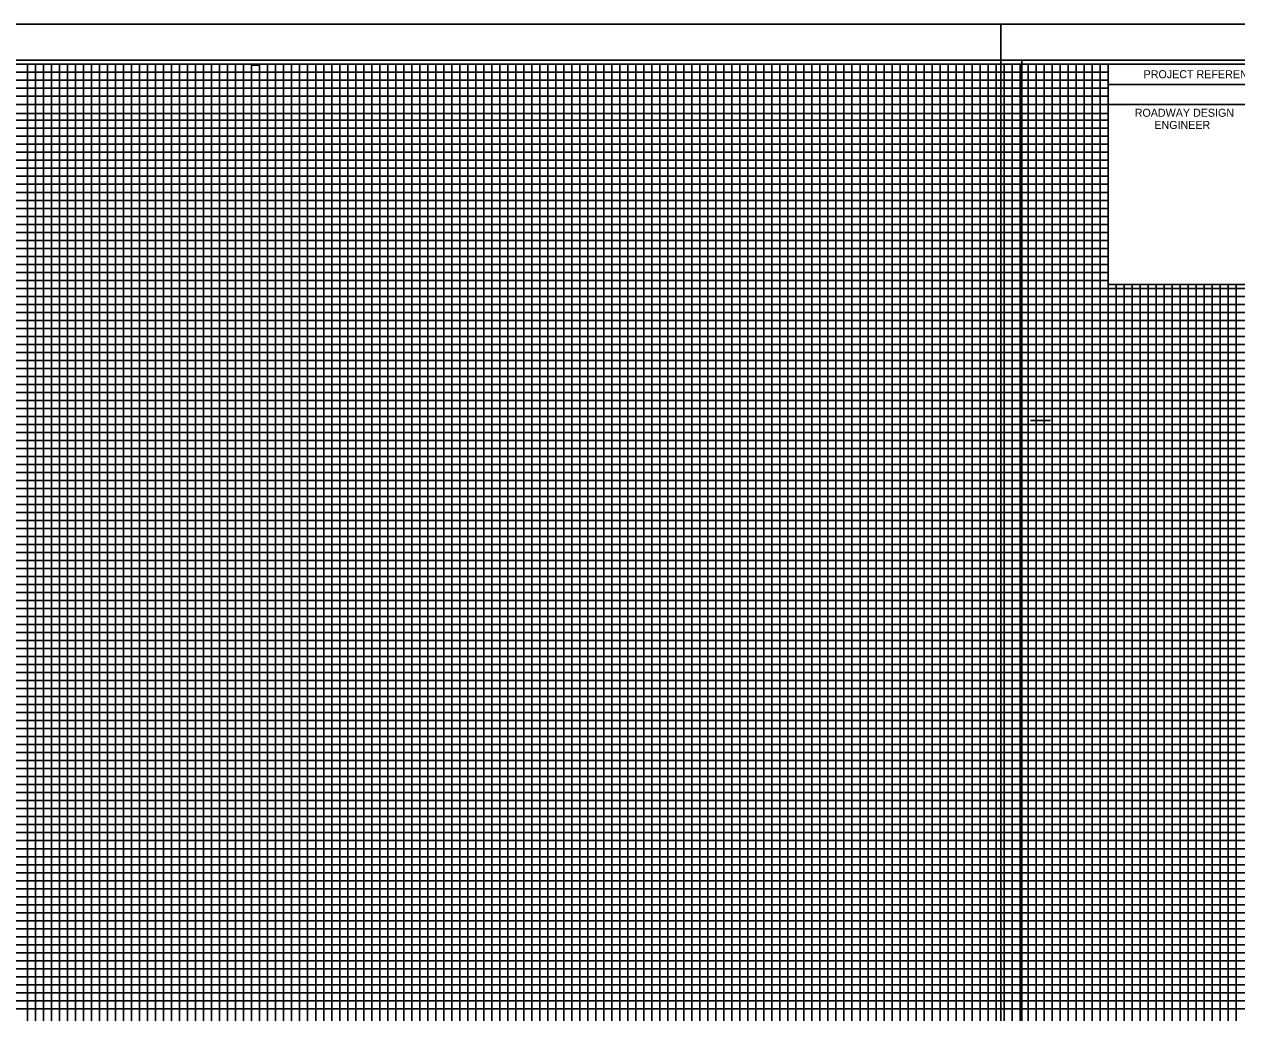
# Model space of a CAD drawing. Extents: x 2345490 to 2436403, y 465165 to 573888.
# Drawn here: x 2382313 to 2383070, y 491935 to 492553 of the extents above; entities that cross this region are included whole.
import ezdxf

# ---------------------------------------------------------------- set-up
doc = ezdxf.new("R2010")
doc.units = 0
for name, color, linetype in [('Old_Level_18', 7, 'Continuous'), ('Old_Level_40', 7, 'Continuous'), ('Old_Level_41', 7, 'Continuous'), ('Old_Level_42', 7, 'Continuous'), ('Old_Level_43', 7, 'Continuous'), ('Old_Level_44', 7, 'Continuous'), ('Old_Level_50', 7, 'Continuous'), ('Old_Level_51', 7, 'Continuous')]:
    doc.layers.add(name, color=color, linetype=linetype)

msp = doc.modelspace()

# ---------------------------------------------------------------- linework, layer by layer
at = {"layer": 'Old_Level_18'}
msp.add_lwpolyline([(2383190.125, 492527.95225), (2381690.125, 492527.95225), (2381690.125, 491477.95225), (2383190.125, 491477.95225)], close=True, dxfattribs=at)
at = {"layer": 'Old_Level_40'}
msp.add_line((2382990.075, 492515.40225), (2383190.125, 492515.40225), dxfattribs=at)
for points in [[(2382990.075, 492527.95225), (2383190.125, 492527.95225), (2383190.125, 492502.90225), (2382990.075, 492502.90225)], [(2382990.075, 492502.90225), (2383090.125, 492502.90225), (2383090.125, 492390.40225), (2382990.075, 492390.40225)]]:
    msp.add_lwpolyline(points, close=True, dxfattribs=at)
at = {"layer": 'Old_Level_41'}
msp.add_line((2382941.625, 492305.45225), (2382954.125, 492305.45225), dxfattribs=at)
for points in [[(2382265.125, 492527.95225), (2382315.125, 492527.95225), (2382315.125, 491502.95225)], [(2382290.125, 492527.95225), (2382340.125, 492527.95225), (2382340.125, 491502.95225)], [(2382365.125, 491502.95225), (2382365.125, 492527.95225), (2382415.125, 492527.95225), (2382415.125, 491502.95225)], [(2382390.125, 491502.95225), (2382390.125, 492527.95225), (2382440.125, 492527.95225), (2382440.125, 491502.95225)], [(2382465.125, 491502.95225), (2382465.125, 492527.95225), (2382515.125, 492527.95225), (2382515.125, 491502.95225)], [(2382490.125, 491502.95225), (2382490.125, 492527.95225), (2382540.125, 492527.95225), (2382540.125, 491502.95225)], [(2382565.125, 491502.95225), (2382565.125, 492527.95225), (2382615.125, 492527.95225), (2382615.125, 491502.95225)], [(2382590.125, 491502.95225), (2382590.125, 492527.95225), (2382640.125, 492527.95225), (2382640.125, 491502.95225)], [(2382665.125, 491502.95225), (2382665.125, 492527.95225), (2382715.125, 492527.95225), (2382715.125, 491502.95225)], [(2382690.125, 491502.95225), (2382690.125, 492527.95225), (2382740.125, 492527.95225), (2382740.125, 491502.95225)], [(2382765.125, 491502.95225), (2382765.125, 492527.95225), (2382815.125, 492527.95225), (2382815.125, 491502.95225)], [(2382790.125, 491502.95225), (2382790.125, 492527.95225), (2382840.125, 492527.95225), (2382840.125, 491502.95225)], [(2382865.125, 491502.95225), (2382865.125, 492527.95225), (2382915.125, 492527.95225), (2382915.125, 491502.95225)], [(2382890.125, 491502.95225), (2382890.125, 492527.95225), (2382940.125, 492527.95225), (2382940.125, 491502.95225)], [(2382965.125, 491502.95225), (2382965.125, 492527.95225)], [(2382990.125, 491502.95225), (2382990.125, 492527.95225), (2383016.425, 492527.95225)], [(2381690.125, 492477.95225), (2382990.075, 492477.95225)], [(2382990.075, 492427.95225), (2381690.125, 492427.95225), (2381690.125, 492377.90225), (2383190.125, 492377.90225)], [(2383190.125, 492352.95225), (2381690.125, 492352.95225), (2381690.125, 492402.95225), (2382990.075, 492402.95225)], [(2383015.125, 492390.40225), (2383015.125, 491502.95225), (2383065.125, 491502.95225), (2383065.125, 492390.40225)], [(2383190.125, 492327.95225), (2381690.125, 492327.95225), (2381690.125, 492277.95225), (2383190.125, 492277.95225)], [(2383190.125, 492252.95225), (2381690.125, 492252.95225), (2381690.125, 492302.95225), (2383190.125, 492302.95225)], [(2383190.125, 492227.95225), (2381690.125, 492227.95225), (2381690.125, 492177.95225), (2383190.125, 492177.95225)], [(2383190.125, 492127.95225), (2381690.125, 492127.95225), (2381690.125, 492077.95225), (2383190.125, 492077.95225)], [(2383190.125, 492027.95225), (2381690.125, 492027.95225), (2381690.125, 491977.95225), (2383190.125, 491977.95225)]]:
    msp.add_lwpolyline(points, dxfattribs=at)
at = {"layer": 'Old_Level_42'}
for points in [[(2382990.075, 492452.95225), (2381690.225, 492452.95225), (2381690.225, 492502.90225), (2382990.075, 492502.90225)], [(2383040.125, 492390.40225), (2383040.125, 491502.95225), (2383090.125, 491502.95225), (2383090.125, 492390.40225)], [(2383190.125, 492152.95225), (2381690.125, 492152.95225), (2381690.125, 492202.95225), (2383190.125, 492202.95225)], [(2383190.125, 492052.95225), (2381690.125, 492052.95225), (2381690.125, 492102.95225), (2383190.125, 492102.95225)], [(2383190.125, 491952.95225), (2381690.125, 491952.95225), (2381690.125, 492002.95225), (2383190.125, 492002.95225)]]:
    msp.add_lwpolyline(points, dxfattribs=at)
at = {"layer": 'Old_Level_43'}
for p, q in [((2383140.125, 492347.95225), (2381740.125, 492347.95225)), ((2381740.125, 492342.95225), (2383140.125, 492342.95225)), ((2383140.125, 492322.95225), (2381740.125, 492322.95225))]:
    msp.add_line(p, q, dxfattribs=at)
for points in [[(2382990.075, 492522.95225), (2381740.125, 492522.95225), (2381740.125, 492517.95225), (2382990.075, 492517.95225)], [(2382320.125, 491502.95225), (2382320.125, 492527.95225), (2382325.125, 492527.95225), (2382325.125, 491502.95225)], [(2382330.125, 491502.95225), (2382330.125, 492527.95225), (2382335.125, 492527.95225), (2382335.125, 491502.95225)], [(2382345.125, 491502.95225), (2382345.125, 492527.95225), (2382350.125, 492527.95225), (2382350.125, 491502.95225)], [(2382355.125, 491502.95225), (2382355.125, 492527.95225), (2382360.125, 492527.95225), (2382360.125, 491502.95225)], [(2382370.125, 491502.95225), (2382370.125, 492527.95225), (2382375.125, 492527.95225), (2382375.125, 491502.95225)], [(2382380.125, 491502.95225), (2382380.125, 492527.95225), (2382385.125, 492527.95225), (2382385.125, 491502.95225)], [(2382395.125, 491502.95225), (2382395.125, 492527.95225), (2382400.125, 492527.95225), (2382400.125, 491502.95225)], [(2382405.125, 491502.95225), (2382405.125, 492527.95225), (2382410.125, 492527.95225), (2382410.125, 491502.95225)], [(2382420.125, 491502.95225), (2382420.125, 492527.95225), (2382425.125, 492527.95225), (2382425.125, 491502.95225)], [(2382430.125, 491502.95225), (2382430.125, 492527.95225), (2382435.125, 492527.95225), (2382435.125, 491502.95225)], [(2382445.125, 491502.95225), (2382445.125, 492527.95225), (2382450.125, 492527.95225), (2382450.125, 491502.95225)], [(2382455.125, 491502.95225), (2382455.125, 492527.35225), (2382460.125, 492527.35225), (2382460.125, 491502.95225)], [(2382470.125, 491502.95225), (2382470.125, 492527.95225), (2382475.125, 492527.95225), (2382475.125, 491502.95225)], [(2382480.125, 491502.95225), (2382480.125, 492527.95225), (2382485.125, 492527.95225), (2382485.125, 491502.95225)], [(2382495.125, 491502.95225), (2382495.125, 492527.95225), (2382500.125, 492527.95225), (2382500.125, 491502.95225)], [(2382505.125, 491502.95225), (2382505.125, 492527.95225), (2382510.125, 492527.95225), (2382510.125, 491502.95225)], [(2382520.125, 491502.95225), (2382520.125, 492527.95225), (2382525.125, 492527.95225), (2382525.125, 491502.95225)], [(2382530.125, 491502.95225), (2382530.125, 492527.95225), (2382535.125, 492527.95225), (2382535.125, 491502.95225)], [(2382545.125, 491502.95225), (2382545.125, 492527.95225), (2382550.125, 492527.95225), (2382550.125, 491502.95225)], [(2382555.125, 491502.95225), (2382555.125, 492527.95225), (2382560.125, 492527.95225), (2382560.125, 491502.95225)], [(2382570.125, 491502.95225), (2382570.125, 492527.95225), (2382575.125, 492527.95225), (2382575.125, 491502.95225)], [(2382580.125, 491502.95225), (2382580.125, 492527.95225), (2382585.125, 492527.95225), (2382585.125, 491502.95225)], [(2382595.125, 491502.95225), (2382595.125, 492527.95225), (2382600.125, 492527.95225), (2382600.125, 491502.95225)], [(2382605.125, 491502.95225), (2382605.125, 492527.95225), (2382610.125, 492527.95225), (2382610.125, 491502.95225)], [(2382620.125, 491502.95225), (2382620.125, 492527.95225), (2382625.125, 492527.95225), (2382625.125, 491502.95225)], [(2382630.125, 491502.95225), (2382630.125, 492527.95225), (2382635.125, 492527.95225), (2382635.125, 491502.95225)], [(2382645.125, 491502.95225), (2382645.125, 492527.95225), (2382650.125, 492527.95225), (2382650.125, 491502.95225)], [(2382655.125, 491502.95225), (2382655.125, 492527.95225), (2382660.125, 492527.95225), (2382660.125, 491502.95225)], [(2382670.125, 491502.95225), (2382670.125, 492527.95225), (2382675.125, 492527.95225), (2382675.125, 491502.95225)], [(2382680.125, 491502.95225), (2382680.125, 492527.95225), (2382685.125, 492527.95225), (2382685.125, 491502.95225)], [(2382695.125, 491502.95225), (2382695.125, 492527.95225), (2382700.125, 492527.95225), (2382700.125, 491502.95225)], [(2382705.125, 491502.95225), (2382705.125, 492527.95225), (2382710.125, 492527.95225), (2382710.125, 491502.95225)], [(2382720.125, 491502.95225), (2382720.125, 492527.95225), (2382725.125, 492527.95225), (2382725.125, 491502.95225)], [(2382730.125, 491502.95225), (2382730.125, 492527.95225), (2382735.125, 492527.95225), (2382735.125, 491502.95225)], [(2382745.125, 491502.95225), (2382745.125, 492527.95225), (2382750.125, 492527.95225), (2382750.125, 491502.95225)], [(2382755.125, 491502.95225), (2382755.125, 492527.95225), (2382760.125, 492527.95225), (2382760.125, 491502.95225)], [(2382770.125, 491502.95225), (2382770.125, 492527.95225), (2382775.125, 492527.95225), (2382775.125, 491502.95225)], [(2382780.125, 491502.95225), (2382780.125, 492527.95225), (2382785.125, 492527.95225), (2382785.125, 491502.95225)], [(2382795.125, 491502.95225), (2382795.125, 492527.95225), (2382800.125, 492527.95225), (2382800.125, 491502.95225)], [(2382805.125, 491502.95225), (2382805.125, 492527.95225), (2382810.125, 492527.95225), (2382810.125, 491502.95225)], [(2382820.125, 491502.95225), (2382820.125, 492527.95225), (2382825.125, 492527.95225), (2382825.125, 491502.95225)], [(2382830.125, 491502.95225), (2382830.125, 492527.95225), (2382835.125, 492527.95225), (2382835.125, 491502.95225)], [(2382845.125, 491502.95225), (2382845.125, 492527.95225), (2382850.125, 492527.95225), (2382850.125, 491502.95225)], [(2382855.125, 491502.95225), (2382855.125, 492527.95225), (2382860.125, 492527.95225), (2382860.125, 491502.95225)], [(2382870.125, 491502.95225), (2382870.125, 492527.95225), (2382875.125, 492527.95225), (2382875.125, 491502.95225)], [(2382880.125, 491502.95225), (2382880.125, 492527.95225), (2382885.125, 492527.95225), (2382885.125, 491502.95225)], [(2382895.125, 491502.95225), (2382895.125, 492527.95225), (2382900.125, 492527.95225), (2382900.125, 491502.95225)], [(2382905.125, 491502.95225), (2382905.125, 492527.95225), (2382910.125, 492527.95225), (2382910.125, 491502.95225)], [(2382920.125, 491502.95225), (2382920.125, 492527.95225), (2382925.125, 492527.95225), (2382925.125, 491502.95225)], [(2382930.125, 491502.95225), (2382930.125, 492527.95225), (2382935.125, 492527.95225), (2382935.125, 491502.95225)], [(2382945.125, 491502.95225), (2382945.125, 492527.95225), (2382950.125, 492527.95225), (2382950.125, 491502.95225)], [(2382955.125, 491502.95225), (2382955.125, 492527.95225), (2382960.125, 492527.95225), (2382960.125, 491502.95225)], [(2382970.125, 491502.95225), (2382970.125, 492527.95225), (2382975.125, 492527.95225), (2382975.125, 491502.95225)], [(2382980.125, 491502.95225), (2382980.125, 492527.95225), (2382985.125, 492527.95225), (2382985.125, 491502.95225)], [(2382990.075, 492512.95225), (2381740.125, 492512.95225), (2381740.125, 492507.95225), (2382990.075, 492507.95225)], [(2382990.075, 492497.20225), (2381741.125, 492497.20225), (2381741.125, 492492.95225), (2382990.075, 492492.95225)], [(2382990.075, 492487.95225), (2381740.125, 492487.95225), (2381740.125, 492482.95225), (2382990.075, 492482.95225)], [(2382990.075, 492472.95225), (2381740.125, 492472.95225), (2381740.125, 492467.95225), (2382990.075, 492467.95225)], [(2382990.075, 492462.95225), (2381740.125, 492462.95225), (2381740.125, 492457.95225), (2382990.075, 492457.95225)], [(2382990.075, 492447.95225), (2381740.125, 492447.95225), (2381740.125, 492442.95225), (2382990.075, 492442.95225)], [(2382990.075, 492437.95225), (2381740.125, 492437.95225), (2381740.125, 492432.95225), (2382990.075, 492432.95225)], [(2382990.075, 492422.95225), (2381740.125, 492422.95225), (2381740.125, 492417.95225), (2382990.075, 492417.95225)], [(2382990.075, 492412.95225), (2381740.125, 492412.95225), (2381740.125, 492407.95225), (2382990.075, 492407.95225)], [(2382990.075, 492397.95225), (2381740.125, 492397.95225), (2381740.125, 492392.95225), (2382990.075, 492392.95225)], [(2383140.125, 492387.95225), (2381740.125, 492387.95225), (2381740.125, 492387.95225), (2381740.125, 492367.95225), (2383140.125, 492367.95225)], [(2382995.125, 491502.95225), (2382995.125, 492390.40225)], [(2383000.125, 492390.40225), (2383000.125, 491502.95225), (2383005.125, 491502.95225), (2383005.125, 492390.40225)], [(2383010.125, 492390.40225), (2383010.125, 491502.95225), (2383020.125, 491502.95225), (2383020.125, 492390.40225)], [(2383025.125, 492390.40225), (2383025.125, 491502.95225), (2383030.125, 491502.95225), (2383030.125, 492390.40225)], [(2383035.125, 492390.40225), (2383035.125, 491502.95225), (2383045.125, 491502.95225), (2383045.125, 492390.40225)], [(2383050.125, 492390.40225), (2383050.125, 491502.95225), (2383055.125, 491502.95225), (2383055.125, 492390.40225)], [(2383060.125, 492390.40225), (2383060.125, 491502.95225), (2383070.125, 491502.95225), (2383070.125, 492390.40225)], [(2381740.125, 492382.95225), (2383140.125, 492382.95225)], [(2383140.125, 492372.95225), (2381740.125, 492372.95225)], [(2383140.125, 492362.95225), (2381740.125, 492362.95225), (2381740.125, 492357.95225), (2383140.125, 492357.95225)], [(2383140.125, 492337.95225), (2381740.125, 492337.95225), (2381740.125, 492332.95225), (2383140.125, 492332.95225)], [(2383140.125, 492317.95225), (2381740.125, 492317.95225), (2381740.125, 492312.95225), (2383140.125, 492312.95225)], [(2383140.125, 492307.95225), (2381740.125, 492307.95225)], [(2381740.125, 492297.95225), (2383140.125, 492297.95225)], [(2383140.125, 492292.95225), (2381740.125, 492292.95225), (2381740.125, 492287.95225), (2383140.125, 492287.95225)], [(2383140.125, 492282.95225), (2381740.125, 492282.95225), (2381740.125, 492272.95225), (2383140.125, 492272.95225)], [(2383140.125, 492267.95225), (2381740.125, 492267.95225), (2381740.125, 492262.95225), (2383140.125, 492262.95225)], [(2383140.125, 492257.95225), (2381740.125, 492257.95225), (2381740.125, 492247.95225), (2383140.125, 492247.95225)], [(2383140.125, 492242.95225), (2381740.125, 492242.95225), (2381740.125, 492237.95225), (2383140.125, 492237.95225)], [(2383140.125, 492232.95225), (2381740.125, 492232.95225), (2381740.125, 492222.95225), (2383140.125, 492222.95225)], [(2383140.125, 492217.95225), (2381740.125, 492217.95225), (2381740.125, 492212.95225), (2383140.125, 492212.95225)], [(2383140.125, 492207.95225), (2381740.125, 492207.95225), (2381740.125, 492197.95225), (2383140.125, 492197.95225)], [(2383140.125, 492192.95225), (2381740.125, 492192.95225), (2381740.125, 492187.95225), (2383140.125, 492187.95225)], [(2383140.125, 492182.95225), (2381740.125, 492182.95225), (2381740.125, 492172.95225), (2383140.125, 492172.95225)], [(2383140.125, 492167.95225), (2381740.125, 492167.95225), (2381740.125, 492162.95225), (2383140.125, 492162.95225)], [(2383140.125, 492157.95225), (2381740.125, 492157.95225), (2381740.125, 492147.95225), (2383140.125, 492147.95225)], [(2383140.125, 492142.95225), (2381740.125, 492142.95225), (2381740.125, 492137.95225), (2383140.125, 492137.95225)], [(2383140.125, 492132.95225), (2381740.125, 492132.95225), (2381740.125, 492122.95225), (2383140.125, 492122.95225)], [(2383140.125, 492117.95225), (2381740.125, 492117.95225), (2381740.125, 492112.95225), (2383140.125, 492112.95225)], [(2383140.125, 492107.95225), (2381740.125, 492107.95225), (2381740.125, 492097.95225), (2383140.125, 492097.95225)], [(2383140.125, 492092.95225), (2381740.125, 492092.95225), (2381740.125, 492087.95225), (2383140.125, 492087.95225)], [(2383140.125, 492082.95225), (2381740.125, 492082.95225), (2381740.125, 492072.95225), (2383140.125, 492072.95225)], [(2383140.125, 492067.95225), (2381740.125, 492067.95225), (2381740.125, 492062.95225), (2383140.125, 492062.95225)], [(2383140.125, 492057.95225), (2381740.125, 492057.95225), (2381740.125, 492047.95225), (2383140.125, 492047.95225)], [(2383140.125, 492042.95225), (2381740.125, 492042.95225), (2381740.125, 492037.95225), (2383140.125, 492037.95225)], [(2383140.125, 492032.95225), (2381740.125, 492032.95225), (2381740.125, 492022.95225), (2383140.125, 492022.95225)], [(2383140.125, 492017.95225), (2381740.125, 492017.95225), (2381740.125, 492012.95225), (2383140.125, 492012.95225)], [(2383140.125, 492007.95225), (2381740.125, 492007.95225)], [(2381740.125, 491997.95225), (2383140.125, 491997.95225)], [(2383140.125, 491992.95225), (2381740.125, 491992.95225), (2381740.125, 491987.95225), (2383140.125, 491987.95225)], [(2383140.125, 491982.95225), (2381740.125, 491982.95225), (2381740.125, 491972.95225), (2383140.125, 491972.95225)], [(2383140.125, 491967.95225), (2381740.125, 491967.95225), (2381740.125, 491962.95225), (2383140.125, 491962.95225)], [(2383140.125, 491957.95225), (2381740.125, 491957.95225), (2381740.125, 491947.95225), (2383140.125, 491947.95225)], [(2383140.125, 491942.95225), (2381740.125, 491942.95225), (2381740.125, 491937.95225), (2383140.125, 491937.95225)]]:
    msp.add_lwpolyline(points, dxfattribs=at)
at = {"layer": 'Old_Level_50'}
for points in [[(2383202.625, 492530.50225), (2381536.125, 492530.50225), (2381536.125, 491475.40225), (2383202.625, 491475.40225)], [(2384602.625, 492530.50225), (2382936.125, 492530.50225), (2382936.125, 491475.40225), (2384602.625, 491475.40225)]]:
    msp.add_lwpolyline(points, close=True, dxfattribs=at)
at = {"layer": 'Old_Level_51'}
for points in [[(2383207.125, 492552.95225), (2381523.125, 492552.95225), (2381523.125, 491452.95225), (2383207.125, 491452.95225)], [(2384607.125, 492552.95225), (2382923.125, 492552.95225), (2382923.125, 491452.95225), (2384607.125, 491452.95225)]]:
    msp.add_lwpolyline(points, close=True, dxfattribs=at)

# ---------------------------------------------------------------- texts
at = {"layer": 'Old_Level_44'}
for s, p in [('PROJECT REFERENCE NO.', (2383012.275, 492519.25225)), ('ROADWAY DESIGN', (2383006.725, 492495.15225)), ('ENGINEER', (2383018.975, 492487.55225))]:
    msp.add_text(s, height=5.0001, dxfattribs=at).set_placement(p)

doc.saveas('drawing.dxf')
